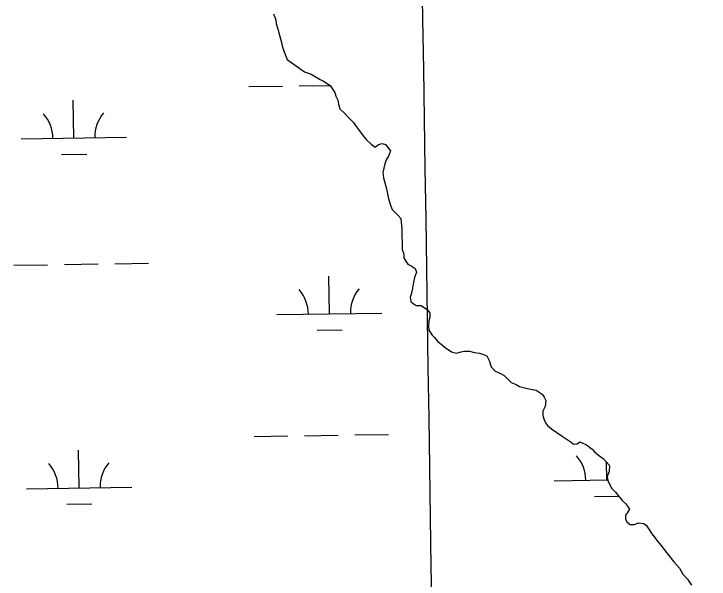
# Model space of a CAD drawing. Extents: x 3807117 to 3845308, y 337856 to 363736.
# Drawn here: x 3831924 to 3832585, y 361055 to 361592 of the extents above; entities that cross this region are included whole.
import ezdxf

# ---------------------------------------------------------------- set-up
doc = ezdxf.new("R2010")
doc.units = 0
for name, color, linetype in [('V-GRID-MAJR', 7, 'Continuous'), ('V-TOPO-SHOR', 7, 'Continuous'), ('V-WETL-SWMP', 7, 'Continuous')]:
    doc.layers.add(name, color=color, linetype=linetype)

msp = doc.modelspace()

# ---------------------------------------------------------------- linework, layer by layer
at = {"layer": 'V-GRID-MAJR'}
msp.add_spline([(3832584.656, 343599.314), (3832493.028, 349656.333), (3832401.352, 355716.436), (3832309.677, 361776.538), (3832309.63, 361779.62200000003)], degree=3, dxfattribs=at)
at = {"layer": 'V-TOPO-SHOR'}
for p, q in [((3832170.512622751, 361592.35405309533), (3832172.4696227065, 361586.6980531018)), ((3832172.4696227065, 361586.6980531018), (3832172.9806226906, 361583.3920531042)), ((3832172.9806226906, 361583.3920531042), (3832174.9476226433, 361576.79005311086)), ((3832174.9476226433, 361576.79005311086), (3832178.4046225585, 361564.05305312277)), ((3832178.4046225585, 361564.05305312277), (3832178.9146225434, 361560.74705312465)), ((3832178.9146225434, 361560.74705312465), (3832181.360622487, 361553.6770531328)), ((3832181.360622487, 361553.6770531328), (3832183.306622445, 361548.96705313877)), ((3832183.306622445, 361548.96705313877), (3832199.9996221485, 361537.32605318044)), ((3832199.9996221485, 361537.32605318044), (3832206.1776220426, 361535.0300531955)), ((3832206.1776220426, 361535.0300531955), (3832214.7526218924, 361529.9220532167)), ((3832214.7526218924, 361529.9220532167), (3832218.080621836, 361528.5410532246)), ((3832218.080621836, 361528.5410532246), (3832224.2786217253, 361524.35205324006)), ((3832224.2786217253, 361524.3520532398), (3832228.6126216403, 361517.77705325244)), ((3832228.6126216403, 361517.77705325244), (3832229.6016216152, 361514.0020532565)), ((3832229.6016216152, 361514.0020532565), (3832231.5366215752, 361510.2390532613)), ((3832231.5366215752, 361510.2390532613), (3832232.0526215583, 361506.45905326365)), ((3832232.0526215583, 361506.45905326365), (3832233.519621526, 361502.2170532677)), ((3832233.519621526, 361502.2170532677), (3832238.304621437, 361497.5400532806)), ((3832238.304621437, 361497.5400532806), (3832240.7026213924, 361494.7280532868)), ((3832240.7026213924, 361494.7280532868), (3832246.4446212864, 361489.1150533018)), ((3832246.4446212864, 361489.1150533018), (3832248.3686212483, 361486.29705330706)), ((3832248.3686212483, 361486.29705330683), (3832251.250621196, 361482.54505331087)), ((3832251.250621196, 361482.54505331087), (3832255.5786211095, 361476.4420533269)), ((3832255.5786211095, 361476.4420533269), (3832258.932621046, 361472.6950533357)), ((3832258.932621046, 361472.6950533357), (3832263.239620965, 361468.48505334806)), ((3832263.239620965, 361468.48505334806), (3832267.056620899, 361465.6890533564)), ((3832267.056620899, 361465.6890533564), (3832270.3416208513, 361468.09205336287)), ((3832270.3416208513, 361468.0920533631), (3832273.6426208, 361469.07605337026)), ((3832273.6426208, 361469.07605337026), (3832276.9646207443, 361468.16705337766)), ((3832276.9646207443, 361468.16705337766), (3832281.765620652, 361462.0700533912)), ((3832281.765620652, 361462.0700533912), (3832279.9216206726, 361457.79105338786)), ((3832277.6046207, 361453.50605338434), (3832276.2276207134, 361449.70505338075)), ((3832279.9216206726, 361457.79105338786), (3832277.6046207, 361453.50605338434)), ((3832276.2276207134, 361449.70505338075), (3832274.4266207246, 361441.6400533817)), ((3832274.4266207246, 361441.6400533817), (3832274.9586207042, 361436.4410533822)), ((3832274.9586207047, 361436.4410533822), (3832277.9146206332, 361426.0650533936)), ((3832277.9146206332, 361426.0650533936), (3832279.9146205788, 361416.62405340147)), ((3832279.9146205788, 361416.62405340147), (3832281.887620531, 361409.5490534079)), ((3832281.887620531, 361409.5490534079), (3832283.3446204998, 361406.25305341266)), ((3832283.3446204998, 361406.25305341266), (3832288.6076204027, 361401.10705342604)), ((3832288.6076204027, 361401.10705342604), (3832291.483620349, 361397.8280534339)), ((3832291.483620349, 361397.8280534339), (3832292.542620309, 361387.9030534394)), ((3832292.542620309, 361387.9030534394), (3832292.7616202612, 361368.5050534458)), ((3832292.7616202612, 361368.5050534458), (3832294.234620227, 361363.79005345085)), ((3832294.234620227, 361363.79005345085), (3832294.2726202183, 361360.4780534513)), ((3832294.2726202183, 361360.4780534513), (3832296.20262018, 361357.18805345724)), ((3832296.20262018, 361357.18805345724), (3832298.1266201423, 361354.3700534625)), ((3832298.1266201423, 361354.3700534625), (3832301.4546200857, 361352.98905347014)), ((3832301.4546200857, 361352.98905347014), (3832305.271620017, 361350.1930534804)), ((3832306.2556199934, 361346.892053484), (3832304.422620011, 361341.6660534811)), ((3832305.271620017, 361350.19305348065), (3832306.2556199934, 361346.892053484)), ((3832304.422620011, 361341.6660534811), (3832303.5236200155, 361337.3970534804)), ((3832303.5236200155, 361337.3970534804), (3832302.6426200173, 361331.70905348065)), ((3832301.749620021, 361326.9670534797), (3832300.3726200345, 361323.1660534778)), ((3832302.6426200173, 361331.70905348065), (3832301.749620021, 361326.9670534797)), ((3832300.3726200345, 361323.1660534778), (3832300.894620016, 361318.9130534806)), ((3832300.894620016, 361318.9130534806), (3832303.281619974, 361317.0480534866)), ((3832303.281619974, 361317.04805348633), (3832306.141619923, 361315.18705349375)), ((3832306.141619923, 361315.18705349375), (3832310.399619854, 361315.23505350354)), ((3832310.399619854, 361315.23505350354), (3832316.1196197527, 361311.5150535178)), ((3832316.1196197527, 361311.5150535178), (3832318.995619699, 361308.23505352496)), ((3832318.995619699, 361308.23505352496), (3832319.0446196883, 361303.9770535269)), ((3832318.1356196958, 361300.6540535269), (3832317.715619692, 361295.9180535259)), ((3832319.0446196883, 361303.9770535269), (3832318.1356196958, 361300.6540535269)), ((3832317.715619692, 361295.9180535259), (3832318.237619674, 361291.665053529)), ((3832318.237619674, 361291.665053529), (3832321.1296196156, 361286.9660535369)), ((3832321.1296196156, 361286.9660535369), (3832323.5216195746, 361284.62705353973)), ((3832323.5216195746, 361284.62705353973), (3832326.3986195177, 361281.348053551)), ((3832326.3986195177, 361281.348053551), (3832333.5646193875, 361275.2770535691)), ((3832333.5646193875, 361275.27705356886), (3832339.763619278, 361271.0890535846)), ((3832339.763619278, 361271.0890535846), (3832344.0376192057, 361269.7180535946)), ((3832344.0376192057, 361269.7180535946), (3832348.752619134, 361271.19105360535)), ((3832348.752619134, 361271.19105360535), (3832352.05861908, 361271.70105361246)), ((3832352.05861908, 361271.70105361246), (3832356.7906190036, 361271.75505362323)), ((3832356.7906190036, 361271.75505362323), (3832361.5376189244, 361270.3890536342)), ((3832361.5376189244, 361270.3890536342), (3832366.273618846, 361269.9700536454)), ((3832366.273618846, 361269.9700536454), (3832370.0746187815, 361268.5930536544)), ((3832370.0746187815, 361268.5930536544), (3832373.402618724, 361267.2110536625)), ((3832373.402618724, 361267.2110536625), (3832375.3436186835, 361262.97505366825)), ((3832375.3436186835, 361262.97505366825), (3832377.3056186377, 361256.8450536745)), ((3832377.3056186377, 361256.8450536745), (3832381.138618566, 361252.63005368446)), ((3832381.138618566, 361252.63005368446), (3832386.369618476, 361250.3240536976)), ((3832386.369618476, 361250.3240536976), (3832389.703618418, 361248.46905370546)), ((3832389.703618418, 361248.4690537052), (3832396.401618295, 361241.9200537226)), ((3832396.401618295, 361241.9200537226), (3832401.154618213, 361240.08105373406)), ((3832401.154618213, 361240.0810537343), (3832404.4876181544, 361238.22605374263)), ((3832404.4876181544, 361238.22605374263), (3832410.659618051, 361236.4030537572)), ((3832410.659618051, 361236.4030537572), (3832414.9286179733, 361235.5050537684)), ((3832414.9286179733, 361235.5050537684), (3832420.143617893, 361234.6180537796)), ((3832420.143617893, 361234.6180537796), (3832425.8636177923, 361230.89705379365)), ((3832425.8636177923, 361230.89705379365), (3832427.788617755, 361228.0800537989)), ((3832427.788617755, 361228.0800537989), (3832429.2456177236, 361224.7840538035)), ((3832429.2456177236, 361224.7840538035), (3832428.836617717, 361219.10105380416)), ((3832428.836617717, 361219.10105380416), (3832426.519617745, 361214.81705380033)), ((3832426.519617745, 361214.81705380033), (3832426.5676177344, 361210.55805380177)), ((3832426.5676177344, 361210.55805380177), (3832427.5516177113, 361207.2570538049)), ((3832427.5516177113, 361207.2570538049), (3832429.0136176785, 361203.4880538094)), ((3832429.0136176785, 361203.4880538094), (3832430.9326176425, 361201.14405381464)), ((3832430.9326176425, 361201.14405381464), (3832434.7546175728, 361197.87505382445)), ((3832434.7546175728, 361197.8750538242), (3832444.7706173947, 361190.89105384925)), ((3832444.7706173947, 361190.89105384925), (3832453.3516172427, 361185.31005387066)), ((3832453.3516172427, 361185.3100538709), (3832455.7386172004, 361183.4440538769)), ((3832455.7386172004, 361183.4440538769), (3832459.050617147, 361183.48205388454)), ((3832459.050617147, 361183.48205388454), (3832461.867617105, 361185.4060538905)), ((3832461.867617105, 361185.4060538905), (3832468.0506169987, 361182.6370539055)), ((3832468.0506169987, 361182.6370539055), (3832473.3026169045, 361178.4380539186)), ((3832473.3026169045, 361178.4380539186), (3832475.6946168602, 361176.0990539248)), ((3832475.6946168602, 361176.0990539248), (3832479.5176167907, 361172.8300539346)), ((3832479.5176167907, 361172.8300539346), (3832483.8126167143, 361169.5670539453)), ((3832483.8126167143, 361169.5670539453), (3832487.1626166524, 361166.29205395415)), ((3832487.1626166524, 361166.29205395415), (3832490.038616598, 361163.01305396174)), ((3832490.038616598, 361163.01305396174), (3832489.6296165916, 361157.33005396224)), ((3832489.6296165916, 361157.33005396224), (3832487.7906166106, 361152.57705396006)), ((3832487.7906166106, 361152.57705396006), (3832488.3126165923, 361148.3250539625)), ((3832488.3126165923, 361148.3250539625), (3832492.1776165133, 361141.2710539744)), ((3832492.1776165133, 361141.2710539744), (3832495.532616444, 361137.52305399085)), ((3832495.532616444, 361137.52305399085), (3832502.2466163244, 361129.5550540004)), ((3832502.2466163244, 361129.5550540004), (3832505.117616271, 361126.74905400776)), ((3832505.117616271, 361126.74905400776), (3832507.036616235, 361124.4040540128)), ((3832507.036616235, 361124.4040540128), (3832508.961616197, 361121.58705401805)), ((3832508.961616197, 361121.58705401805), (3832507.1066162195, 361118.2540540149)), ((3832507.1066162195, 361118.2540540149), (3832505.2406162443, 361115.8670540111)), ((3832505.2406162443, 361115.8670540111), (3832505.283616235, 361112.0820540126)), ((3832505.283616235, 361112.0820540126), (3832506.7356162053, 361109.2590540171)), ((3832506.7356162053, 361109.2590540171), (3832509.6006161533, 361106.9260540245)), ((3832513.8586160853, 361106.97405403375), (3832517.627616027, 361108.43605404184)), ((3832517.627616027, 361108.43605404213), (3832522.36461595, 361108.0170540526)), ((3832522.36461595, 361108.0170540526), (3832524.7516159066, 361106.15105405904)), ((3832509.6006161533, 361106.9260540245), (3832513.8586160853, 361106.97405403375)), ((3832524.7516159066, 361106.15105405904), (3832528.116615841, 361101.45705406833)), ((3832528.116615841, 361101.45705406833), (3832530.046615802, 361098.1670540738)), ((3832530.0466158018, 361098.1670540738), (3832532.928615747, 361094.4140540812)), ((3832532.9286157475, 361094.4140540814), (3832534.8526157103, 361091.59705408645)), ((3832534.85261571, 361091.59705408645), (3832537.2456156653, 361089.25805409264)), ((3832537.2456156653, 361089.2580540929), (3832539.1646156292, 361086.91405409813)), ((3832539.1646156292, 361086.91405409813), (3832542.529615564, 361082.22005410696)), ((3832542.529615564, 361082.22005410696), (3832546.368615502, 361077.5320541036)), ((3832546.368615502, 361077.5320541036), (3832551.1696153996, 361071.43505413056)), ((3832551.1696153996, 361071.43505413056), (3832556.4436153, 361065.3430541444)), ((3832556.4436153, 361065.3430541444), (3832559.8196152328, 361059.7030541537)), ((3832559.8196152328, 361059.7030541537), (3832564.1306151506, 361055.020054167)), ((3832564.1306151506, 361055.020054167), (3832567.980615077, 361049.3860541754))]:
    msp.add_line(p, q, dxfattribs=at)
at = {"layer": 'V-WETL-SWMP'}
for p, q in [((3832170.5126227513, 361592.35405309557), (3832172.4696227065, 361586.698053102)), ((3832172.4696227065, 361586.698053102), (3832172.9806226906, 361583.3920531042)), ((3832172.9806226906, 361583.3920531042), (3832174.9476226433, 361576.79005311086)), ((3832174.9476226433, 361576.79005311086), (3832178.4046225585, 361564.05305312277)), ((3832178.4046225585, 361564.05305312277), (3832178.9146225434, 361560.7470531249)), ((3832178.9146225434, 361560.7470531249), (3832181.360622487, 361553.6770531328)), ((3832181.360622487, 361553.6770531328), (3832183.306622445, 361548.96705313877)), ((3832183.306622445, 361548.96705313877), (3832199.9996221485, 361537.32605318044)), ((3832199.9996221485, 361537.32605318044), (3832206.1776220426, 361535.0300531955)), ((3832206.1776220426, 361535.0300531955), (3832214.7526218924, 361529.9220532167)), ((3832194.8880953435, 361524.0035334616), (3832224.1457194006, 361524.44187702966)), ((3832214.7526218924, 361529.9220532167), (3832218.080621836, 361528.5410532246)), ((3832218.080621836, 361528.5410532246), (3832224.2786217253, 361524.35205324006)), ((3832224.2786217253, 361524.35205324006), (3832228.6126216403, 361517.777053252)), ((3832146.8934820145, 361523.2844685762), (3832178.889890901, 361523.7638451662)), ((3832228.6126216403, 361517.777053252), (3832229.6016216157, 361514.00205325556)), ((3832229.6016216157, 361514.00205325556), (3832231.5366215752, 361510.2390532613)), ((3831980.5437756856, 361474.35697336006), (3831980.0044771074, 361510.35293364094)), ((3832231.5366215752, 361510.2390532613), (3832232.052621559, 361506.45905326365)), ((3832232.052621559, 361506.45905326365), (3832233.519621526, 361502.2170532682)), ((3832233.5196215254, 361502.2170532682), (3832238.304621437, 361497.5400532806)), ((3832238.304621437, 361497.5400532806), (3832240.7026213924, 361494.728053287)), ((3832240.7026213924, 361494.728053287), (3832246.4446212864, 361489.1150533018)), ((3832246.4446212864, 361489.1150533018), (3832248.3686212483, 361486.29705330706)), ((3832248.3686212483, 361486.29705330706), (3832251.250621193, 361482.5450533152)), ((3832251.2506211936, 361482.5450533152), (3832255.5786211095, 361476.4420533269)), ((3831930.5493868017, 361473.60794743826), (3832030.538164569, 361475.10599928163)), ((3832255.5786211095, 361476.4420533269), (3832258.932621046, 361472.6950533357)), ((3832258.932621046, 361472.6950533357), (3832263.239620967, 361468.48505334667)), ((3832263.239620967, 361468.4850533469), (3832267.056620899, 361465.68905335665)), ((3832267.056620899, 361465.6890533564), (3832270.341620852, 361468.0920533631)), ((3832270.341620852, 361468.0920533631), (3832273.6426208, 361469.07605337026)), ((3832273.6426208, 361469.07605337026), (3832276.964620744, 361468.1670533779)), ((3832276.964620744, 361468.16705337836), (3832281.765620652, 361462.0700533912)), ((3831968.776286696, 361458.7479387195), (3831992.77359336, 361459.1074711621)), ((3832281.765620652, 361462.0700533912), (3832279.9216206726, 361457.79105338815)), ((3832277.6046207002, 361453.50605338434), (3832276.2276207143, 361449.70505338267)), ((3832279.9216206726, 361457.79105338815), (3832277.6046207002, 361453.50605338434)), ((3832276.2276207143, 361449.70505338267), (3832274.4266207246, 361441.640053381)), ((3832274.4266207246, 361441.640053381), (3832274.9586207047, 361436.4410533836)), ((3832274.9586207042, 361436.4410533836), (3832277.9146206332, 361426.06505339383)), ((3832277.9146206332, 361426.06505339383), (3832279.9146205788, 361416.62405340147)), ((3832279.9146205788, 361416.62405340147), (3832281.887620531, 361409.54905340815)), ((3832281.887620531, 361409.54905340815), (3832283.3446204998, 361406.25305341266)), ((3832283.3446204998, 361406.25305341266), (3832288.6076204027, 361401.10705342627)), ((3832288.6076204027, 361401.10705342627), (3832291.483620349, 361397.8280534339)), ((3832291.483620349, 361397.8280534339), (3832292.542620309, 361387.9030534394)), ((3832292.542620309, 361387.9030534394), (3832292.7616202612, 361368.50505344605)), ((3832292.7616202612, 361368.50505344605), (3832294.234620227, 361363.7900534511)), ((3832294.234620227, 361363.7900534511), (3832294.2726202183, 361360.47805345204)), ((3832294.2726202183, 361360.47805345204), (3832296.20262018, 361357.18805345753)), ((3831923.5051048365, 361353.41793343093), (3831955.5015137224, 361353.8973100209)), ((3831971.4997181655, 361354.13699831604), (3832003.4961270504, 361354.6163749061)), ((3832019.4943314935, 361354.856063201), (3832051.4907403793, 361355.335439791)), ((3832296.20262018, 361357.18805345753), (3832298.1266201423, 361354.37005346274)), ((3832298.1266201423, 361354.37005346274), (3832301.4546200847, 361352.9890534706)), ((3832301.4546200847, 361352.98905347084), (3832305.271620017, 361350.19305348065)), ((3832306.2556199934, 361346.892053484), (3832304.4226200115, 361341.66605348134)), ((3832305.271620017, 361350.19305348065), (3832306.2556199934, 361346.892053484)), ((3832223.547656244, 361307.1655362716), (3832223.008357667, 361343.16149655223)), ((3832304.4226200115, 361341.66605348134), (3832303.5236200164, 361337.3970534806)), ((3832303.5236200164, 361337.3970534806), (3832302.6426200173, 361331.70905348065)), ((3832301.749620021, 361326.9670534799), (3832300.372620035, 361323.16605347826)), ((3832302.6426200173, 361331.70905348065), (3832301.749620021, 361326.9670534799)), ((3832300.3726200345, 361323.16605347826), (3832300.894620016, 361318.9130534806)), ((3832300.894620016, 361318.9130534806), (3832303.281619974, 361317.0480534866)), ((3832303.281619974, 361317.0480534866), (3832306.141619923, 361315.18705349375)), ((3832306.141619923, 361315.18705349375), (3832310.399619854, 361315.23505350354)), ((3832310.399619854, 361315.23505350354), (3832316.1196197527, 361311.5150535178)), ((3832173.5532673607, 361306.4165103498), (3832273.5420451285, 361307.9145621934)), ((3832316.1196197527, 361311.5150535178), (3832318.995619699, 361308.2350535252)), ((3832318.995619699, 361308.2350535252), (3832319.0446196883, 361303.9770535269)), ((3832318.1356196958, 361300.6540535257), (3832317.715619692, 361295.9180535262)), ((3832319.0446196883, 361303.9770535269), (3832318.1356196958, 361300.6540535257)), ((3832317.715619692, 361295.9180535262), (3832318.237619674, 361291.665053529)), ((3832211.7801672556, 361291.55650163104), (3832235.777473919, 361291.91603407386)), ((3832318.237619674, 361291.665053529), (3832321.1296196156, 361286.9660535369)), ((3832321.1296196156, 361286.9660535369), (3832323.521619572, 361284.6270535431)), ((3832323.521619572, 361284.62705354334), (3832326.3986195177, 361281.348053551)), ((3832326.3986195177, 361281.348053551), (3832333.5646193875, 361275.2770535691)), ((3832333.5646193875, 361275.2770535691), (3832339.763619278, 361271.0890535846)), ((3832339.763619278, 361271.0890535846), (3832344.0376192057, 361269.7180535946)), ((3832344.0376192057, 361269.7180535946), (3832348.752619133, 361271.1910536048)), ((3832348.752619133, 361271.1910536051), (3832352.0586190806, 361271.70105361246)), ((3832352.0586190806, 361271.70105361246), (3832356.790619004, 361271.75505362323)), ((3832356.790619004, 361271.75505362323), (3832361.5376189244, 361270.3890536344)), ((3832361.5376189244, 361270.3890536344), (3832366.273618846, 361269.9700536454)), ((3832366.273618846, 361269.9700536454), (3832370.0746187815, 361268.5930536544)), ((3832370.0746187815, 361268.5930536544), (3832373.4026187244, 361267.2110536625)), ((3832373.4026187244, 361267.2110536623), (3832375.3436186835, 361262.97505366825)), ((3832375.3436186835, 361262.97505366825), (3832377.3056186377, 361256.8450536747)), ((3832377.3056186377, 361256.8450536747), (3832381.138618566, 361252.6300536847)), ((3832381.138618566, 361252.6300536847), (3832386.369618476, 361250.3240536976)), ((3832386.369618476, 361250.3240536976), (3832389.703618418, 361248.46905370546)), ((3832389.703618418, 361248.46905370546), (3832396.401618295, 361241.92005372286)), ((3832396.401618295, 361241.92005372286), (3832401.1546182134, 361240.0810537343)), ((3832401.1546182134, 361240.0810537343), (3832404.4876181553, 361238.22605374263)), ((3832404.4876181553, 361238.22605374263), (3832410.659618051, 361236.4030537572)), ((3832410.659618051, 361236.4030537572), (3832414.92861798, 361235.50505376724)), ((3832414.92861798, 361235.50505376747), (3832420.143617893, 361234.6180537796)), ((3832420.143617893, 361234.6180537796), (3832425.8636177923, 361230.89705379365)), ((3832425.8636177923, 361230.89705379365), (3832427.788617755, 361228.0800537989)), ((3832427.788617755, 361228.0800537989), (3832429.2456177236, 361224.7840538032)), ((3832429.2456177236, 361224.7840538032), (3832428.836617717, 361219.10105380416)), ((3832428.836617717, 361219.10105380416), (3832426.519617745, 361214.81705380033)), ((3832426.519617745, 361214.81705380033), (3832426.5676177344, 361210.55805380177)), ((3832426.5676177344, 361210.55805380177), (3832427.5516177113, 361207.2570538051)), ((3832427.5516177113, 361207.2570538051), (3832429.0136176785, 361203.4880538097)), ((3832429.0136176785, 361203.4880538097), (3832430.9326176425, 361201.14405381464)), ((3832430.9326176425, 361201.14405381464), (3832434.7546175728, 361197.87505382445)), ((3832434.7546175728, 361197.87505382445), (3832444.7706173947, 361190.8910538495)), ((3832151.877125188, 361190.6467995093), (3832183.873534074, 361191.1261760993)), ((3832199.8717385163, 361191.3658643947), (3832231.868147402, 361191.8452409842)), ((3832247.8663518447, 361192.0849292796), (3832279.862760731, 361192.5643058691)), ((3832444.7706173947, 361190.8910538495), (3832453.3516172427, 361185.3100538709)), ((3832453.3516172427, 361185.3100538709), (3832455.7386172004, 361183.4440538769)), ((3832455.7386172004, 361183.4440538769), (3832459.050617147, 361183.48205388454)), ((3832459.050617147, 361183.48205388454), (3832461.8676171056, 361185.4060538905)), ((3832461.8676171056, 361185.4060538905), (3832468.0506169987, 361182.6370539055)), ((3832468.0506169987, 361182.6370539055), (3832473.3026169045, 361178.4380539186)), ((3831985.527418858, 361141.71930429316), (3831984.98812028, 361177.71526457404)), ((3832473.3026169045, 361178.4380539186), (3832475.6946168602, 361176.0990539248)), ((3832475.6946168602, 361176.0990539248), (3832479.5176167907, 361172.8300539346)), ((3832479.5176167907, 361172.8300539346), (3832483.8126167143, 361169.5670539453)), ((3832483.8126167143, 361169.5670539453), (3832487.1626166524, 361166.29205395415)), ((3832487.3790935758, 361149.23814634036), (3832487.123008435, 361166.33077542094)), ((3832487.1626166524, 361166.29205395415), (3832490.038616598, 361163.01305396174)), ((3832490.038616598, 361163.01305396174), (3832489.6296165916, 361157.3300539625)), ((3832489.6296165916, 361157.3300539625), (3832487.7906166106, 361152.57705396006)), ((3832437.384704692, 361148.48912041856), (3832488.199012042, 361149.2504305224)), ((3832487.7906166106, 361152.57705396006), (3832488.3126165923, 361148.3250539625)), ((3832488.3126165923, 361148.3250539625), (3832492.177616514, 361141.2710539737)), ((3831935.5330299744, 361140.97027837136), (3832035.521807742, 361142.46833021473)), ((3832492.1776165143, 361141.2710539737), (3832495.5326164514, 361137.5230539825)), ((3832475.6116045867, 361133.6291116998), (3832498.5244728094, 361133.972396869)), ((3832495.5326164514, 361137.52305398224), (3832502.2466163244, 361129.5550540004)), ((3832502.2466163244, 361129.5550540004), (3832505.117616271, 361126.74905400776)), ((3831973.759929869, 361126.1102696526), (3831997.7572365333, 361126.4698020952)), ((3832505.117616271, 361126.74905400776), (3832507.036616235, 361124.4040540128)), ((3832507.036616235, 361124.4040540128), (3832508.9616161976, 361121.58705401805)), ((3832508.9616161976, 361121.58705401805), (3832507.1066162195, 361118.2540540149)), ((3832507.1066162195, 361118.2540540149), (3832505.2406162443, 361115.8670540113)), ((3832505.2406162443, 361115.8670540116), (3832505.283616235, 361112.0820540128)), ((3832505.283616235, 361112.0820540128), (3832506.7356162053, 361109.2590540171)), ((3832506.7356162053, 361109.2590540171), (3832509.600616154, 361106.9260540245)), ((3832513.858616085, 361106.97405403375), (3832517.627616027, 361108.43605404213)), ((3832517.627616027, 361108.43605404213), (3832522.36461595, 361108.01705405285)), ((3832522.36461595, 361108.01705405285), (3832524.7516159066, 361106.15105405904)), ((3832509.600616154, 361106.9260540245), (3832513.858616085, 361106.974054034)), ((3832524.7516159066, 361106.15105405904), (3832528.116615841, 361101.45705406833)), ((3832528.116615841, 361101.45705406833), (3832530.046615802, 361098.1670540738)), ((3832530.046615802, 361098.1670540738), (3832532.9286157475, 361094.4140540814)), ((3832532.9286157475, 361094.4140540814), (3832534.85261571, 361091.5970540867)), ((3832534.85261571, 361091.5970540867), (3832537.2456156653, 361089.2580540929)), ((3832537.2456156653, 361089.2580540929), (3832539.1646156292, 361086.91405409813)), ((3832539.1646156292, 361086.91405409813), (3832542.529615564, 361082.2200541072)), ((3832542.529615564, 361082.2200541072), (3832546.368615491, 361077.5320541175)), ((3832546.368615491, 361077.5320541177), (3832551.1696153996, 361071.43505413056)), ((3832551.1696153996, 361071.43505413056), (3832556.4436153, 361065.3430541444)), ((3832556.4436153, 361065.3430541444), (3832559.8196152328, 361059.70305415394)), ((3832559.8196152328, 361059.70305415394), (3832564.1306151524, 361055.0200541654))]:
    msp.add_line(p, q, dxfattribs=at)
for centre, radius, start, end in [((3832035.7733995, 361475.65929108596), 35.246287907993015, 140.0865295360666, 181.63018786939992), ((3831925.2999262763, 361474.0041554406), 35.246287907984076, 0.08653252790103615, 41.63019086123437), ((3832168.3038068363, 361306.81271835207), 35.246287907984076, 0.08653252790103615, 41.63019086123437), ((3832278.7772800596, 361308.4678539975), 35.246287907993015, 140.0865295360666, 181.63018786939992), ((3832432.135244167, 361148.8853284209), 35.246287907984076, 0.08653252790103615, 41.63019086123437), ((3831930.2835694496, 361141.36648637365), 35.246287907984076, 0.08653252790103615, 41.63019086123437), ((3832040.7570426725, 361143.02162201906), 35.246287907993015, 140.0865295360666, 181.63018786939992)]:
    msp.add_arc(centre, radius, start, end, dxfattribs=at)

doc.saveas('drawing.dxf')
